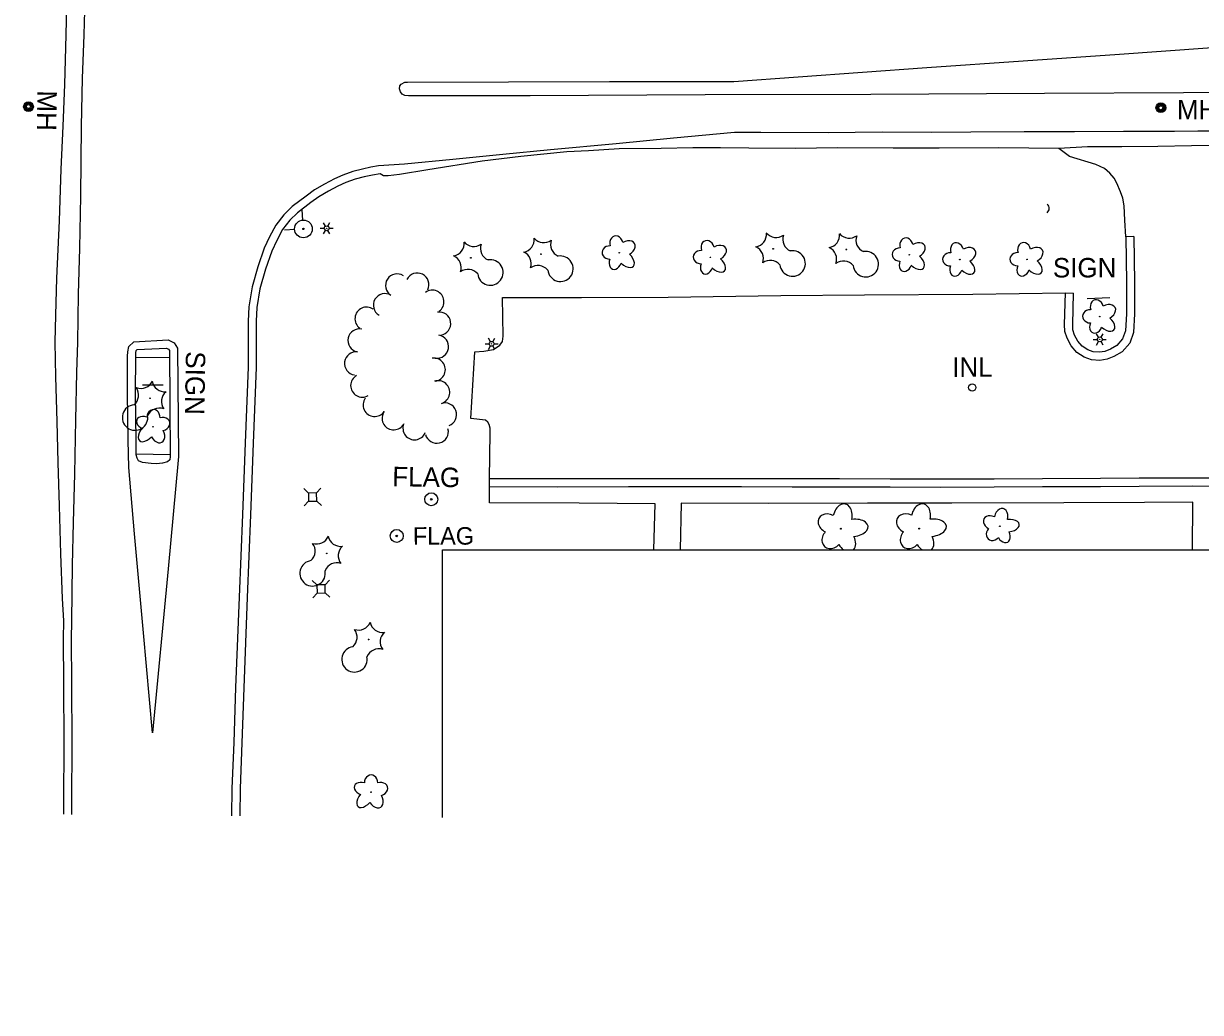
# Model space of a CAD drawing. Extents: x 588843 to 2552415, y 180129 to 269402.
# Drawn here: x 593182.4 to 593545.7, y 183684.7 to 183989.9 of the extents above; entities that cross this region are included whole.
import ezdxf

# ---------------------------------------------------------------- set-up
doc = ezdxf.new("R2010")
doc.units = 0
for name, color, linetype in [('Default', 7, 'Continuous'), ('E_BLD', 7, 'Continuous'), ('E_DRN', 7, 'Continuous'), ('E_DRN_Text', 7, 'Continuous'), ('E_DWY', 7, 'Continuous'), ('E_LAND_TreeLine_P', 7, 'Continuous'), ('E_LAND_Vegetation', 7, 'Continuous'), ('E_LTG', 7, 'Continuous'), ('E_MISCPROP', 7, 'Continuous'), ('E_MISCPROP_Text', 7, 'Continuous'), ('E_PATH_Sidewalk', 7, 'Continuous'), ('E_RDWY', 7, 'Continuous'), ('E_RDWY_C_and_G', 7, 'Continuous'), ('E_RDWY_Gravel', 7, 'Continuous'), ('E_SGN', 7, 'Continuous'), ('E_SGN_Text', 7, 'Continuous'), ('E_UTL_AG_Bold', 7, 'Continuous'), ('E_UTL_MH', 7, 'Continuous'), ('E_UTL_MH_Text', 7, 'Continuous'), ('E_UTL_WHydrant', 7, 'Continuous')]:
    doc.layers.add(name, color=color, linetype=linetype)

# ---------------------------------------------------------------- blocks, each defined once
blk = doc.blocks.new('CULV2')
at = {"layer": 'E_DRN'}
blk.add_arc((19.7, 14.8), 24.6, 216.8699, 323.1301, dxfattribs=at)
blk = doc.blocks.new('MHO')
at = {"layer": 'Default'}
for centre, radius in [((0.08, -0.12), 3), ((0.08, -0.12), 2.43), ((0.07, -0.15), 1.94), ((0.02, -0.16), 1.21)]:
    blk.add_circle(centre, radius, dxfattribs=at)
blk = doc.blocks.new('MHT')
at = {"layer": 'E_UTL_MH_Text'}
blk.add_text('MH', height=12, dxfattribs=at).set_placement((-9.81, -6))
blk = doc.blocks.new('LPOL')
at = {"layer": 'Default'}
for p, q in [((-4, 0), (-1.5, 0)), ((-0.75, 1.3), (-2, 3.46)), ((0.75, 1.3), (2, 3.46)), ((1.5, 0), (4, 0)), ((-2, -3.46), (-0.75, -1.3)), ((2, -3.46), (0.75, -1.3))]:
    blk.add_line(p, q, dxfattribs=at)
for radius in [1.5, 1.5, 1.5, 0.125]:
    blk.add_circle((0, 0), radius, dxfattribs=at)
blk = doc.blocks.new('SIGN')
at = {"layer": 'Default'}
blk.add_text('SIGN', height=12, dxfattribs=at).set_placement((-18.55, -6))
blk = doc.blocks.new('DTRE')
at = {"layer": 'Default'}
blk.add_circle((-0.18, 0), 0.183, dxfattribs=at)
for centre, major_axis, ratio in [((-1.87, 5.32), (1.36, -4.98), 0.782863), ((4.06, 2.74), (-5.27, -2.93), 0.691916), ((-5.87, 0.15), (4.93, -0.12), 0.832022), ((-2.49, -5.24), (1.8, 4.86), 0.716896), ((3.54, -3.71), (-5.01, 4.58), 0.560249)]:
    blk.add_ellipse(centre, major_axis=major_axis, ratio=ratio, start_param=1.570796, end_param=4.712389, dxfattribs=at)
blk = doc.blocks.new('INLT_15')
at = {"layer": 'E_DRN_Text'}
blk.add_text('INL', height=12, dxfattribs=at).set_placement((-11.03, -6))
blk = doc.blocks.new('CTRE')
at = {"layer": 'Default'}
blk.add_circle((0, 0), 0.223, dxfattribs=at)
for centre, start, end in [((-11.97, 8.96), 280.2067, 5.97162), ((1.81, 14.92), 220.21132, 305.97623), ((13.83, 5.89), 160.21133, 245.97624), ((-13.83, -5.9), 340.21132, 65.97623), ((-1.81, -14.93), 40.21133, 125.97624), ((12.03, -9.04), 185.92721, 100.25111)]:
    blk.add_arc(centre, 7.87, start, end, dxfattribs=at)
blk = doc.blocks.new('FPOL')
at = {"layer": 'Default'}
for radius in [4, 0.5]:
    blk.add_circle((0, 0), radius, dxfattribs=at)
blk.add_text('FLAG', height=10.8, dxfattribs=at).set_placement((10, -5.4))
blk = doc.blocks.new('PED')
at = {"layer": 'Default'}
for p, q in [((-2.5, 2.5), (-5.33, 5.33)), ((2.5, 2.5), (5.33, 5.33)), ((-2.5, -2.5), (-5.33, -5.33)), ((2.5, -2.5), (5.33, -5.33))]:
    blk.add_line(p, q, dxfattribs=at)
blk.add_lwpolyline([(-2.5, -2.5), (2.5, -2.5), (2.5, 2.5), (-2.5, 2.5)], close=True, dxfattribs=at)
blk = doc.blocks.new('HYD')
at = {"layer": 'Default'}
for p, q in [((-3.84, 3.84), (-8.32, 8.32)), ((3.84, 3.84), (8.32, 8.32))]:
    blk.add_line(p, q, dxfattribs=at)
for radius in [5.48, 0.42]:
    blk.add_circle((0, 0), radius, dxfattribs=at)
blk = doc.blocks.new('U226')
at = {"layer": 'E_LAND_Vegetation'}
blk.add_circle((-0.07, -0.06), 0.128, dxfattribs=at)
for centre, major_axis, ratio, start_param, end_param in [((0.44, 3.43), (-0.88, -4.13), 0.691916, 1.570796, 4.712389), ((-3.65, 1.5), (3.25, -1.58), 0.782863, 1.570796, 4.712389), ((3.6, 0.19), (-4.72, -0.53), 0.560249, 1.570796, 4.712389), ((-2.77, -2.99), (2.34, 2.54), 0.832022, 1.570796, 4.712389), ((1.63, -3.7), (-1.73, 3.19), 0.716896, 3.347395, 4.712389), ((1.63, -3.7), (-1.73, 3.19), 0.716896, 1.570796, 2.193635)]:
    blk.add_ellipse(centre, major_axis=major_axis, ratio=ratio, start_param=start_param, end_param=end_param, dxfattribs=at)
blk = doc.blocks.new('U227')
at = {"layer": 'E_LAND_Vegetation'}
blk.add_circle((-0.07, -0.06), 0.128, dxfattribs=at)
for centre, major_axis, ratio, start_param, end_param in [((0.44, 3.43), (-0.88, -4.13), 0.691916, 1.570796, 4.712389), ((-3.65, 1.5), (3.25, -1.58), 0.782863, 1.570796, 4.712389), ((3.6, 0.19), (-4.72, -0.53), 0.560249, 1.570796, 4.712389), ((-2.77, -2.99), (2.34, 2.54), 0.832022, 1.570796, 4.712389), ((1.63, -3.7), (-1.73, 3.19), 0.716896, 3.327968, 4.712389), ((1.63, -3.7), (-1.73, 3.19), 0.716896, 1.570796, 2.213062)]:
    blk.add_ellipse(centre, major_axis=major_axis, ratio=ratio, start_param=start_param, end_param=end_param, dxfattribs=at)

msp = doc.modelspace()

# ---------------------------------------------------------------- linework, layer by layer
at = {"layer": 'E_BLD'}
msp.add_lwpolyline([(593311.69, 183744.82), (593311.69, 183827.47), (593762.9, 183827.49), (593762.91, 183586.04), (593741.5, 183586.04)], dxfattribs=at)
at = {"layer": 'E_DRN'}
msp.add_circle((593475.22, 183877.56), 1.1, dxfattribs=at)
at = {"layer": 'E_DWY'}
for points in [[(593525.14, 183924.12), (593522.64, 183924.09), (593522.38, 183929.25), (593522.16, 183933.64), (593521.74, 183936.04), (593521, 183937.98), (593519.91, 183940.59), (593519.02, 183942.19), (593517.74, 183943.67), (593516.07, 183945.14), (593513.36, 183946.43), (593505.23, 183948.82), (593501.95, 183951.36)], [(593525.14, 183924.12), (593525.34, 183909.97), (593525.3, 183900.28), (593525.05, 183894.55), (593523.85, 183891.26), (593521.51, 183888.57), (593518.98, 183887.11), (593516.83, 183886.28), (593514.62, 183885.91), (593512.03, 183886.13), (593509.74, 183886.94), (593507.52, 183888.4), (593505.73, 183890.41), (593504.51, 183892.77), (593503.85, 183894.87), (593503.73, 183896.99), (593504, 183906.77)], [(593522.64, 183924.09), (593522.84, 183909.95), (593522.8, 183900.34), (593522.57, 183895.05), (593521.66, 183892.55), (593519.89, 183890.52), (593517.9, 183889.37), (593516.17, 183888.71), (593514.52, 183888.43), (593512.56, 183888.59), (593510.86, 183889.19), (593509.16, 183890.31), (593507.8, 183891.84), (593506.83, 183893.72), (593506.32, 183895.33), (593506.23, 183897.03), (593506.5, 183906.7)], [(593326.18, 183846.89), (593326.19, 183849.39), (593326.36, 183863.54), (593326.38, 183864.99), (593326.13, 183866.15), (593325.67, 183866.91), (593325.02, 183867.46), (593320.48, 183868.04), (593321.68, 183888.6), (593324.48, 183888.76), (593327.4, 183889.27), (593329.41, 183890.68), (593330.24, 183891.79), (593330.4, 183893.46), (593330.21, 183905.3), (593354.56, 183905.37), (593381.39, 183905.45), (593416.17, 183905.97), (593441.95, 183906.12), (593475.38, 183906.37), (593504, 183906.77), (593506.5, 183906.7)], [(593556.27, 183849.54), (593543.1, 183849.6), (593526.78, 183849.54), (593514.84, 183849.43), (593496.95, 183849.36), (593481.99, 183849.32), (593465.52, 183849.23), (593449.93, 183849.3), (593434.27, 183849.34), (593419.65, 183849.33), (593403.99, 183849.37), (593388.39, 183849.38), (593369.12, 183849.39), (593347.23, 183849.35), (593326.19, 183849.39)], [(593556.25, 183847.04), (593543.1, 183847.1), (593526.8, 183847.04), (593514.86, 183846.93), (593496.96, 183846.86), (593482, 183846.82), (593465.52, 183846.73), (593449.92, 183846.8), (593434.27, 183846.84), (593419.64, 183846.83), (593403.99, 183846.87), (593388.39, 183846.88), (593369.12, 183846.89), (593347.23, 183846.85), (593326.18, 183846.89)]]:
    msp.add_lwpolyline(points, dxfattribs=at)
at = {"layer": 'E_LAND_TreeLine_P'}
for centre, start, end in [((593297.68, 183909.06), 57.0931, 237.0931), ((593303.92, 183909.31), 333.4308, 153.4308), ((593293.92, 183902.96), 59.343, 239.343), ((593308.57, 183904.02), 306.3708, 126.3708), ((593288.25, 183898.8), 54.4977, 234.4977), ((593310.66, 183897.27), 278.6061, 98.6061), ((593286.06, 183892.09), 77.8247, 257.8247), ((593310.01, 183890.18), 261.3734, 81.3734), ((593285.02, 183885), 82.3066, 262.3066), ((593308.99, 183883.09), 277.1855, 97.1855), ((593286.92, 183878.18), 120.1041, 300.1041), ((593310.34, 183876.08), 288.7245, 108.7245), ((593290.76, 183872.2), 144.8661, 324.8661), ((593296.62, 183868.08), 144.8661, 324.8661), ((593312.47, 183869.21), 290.1869, 110.1869), ((593303.05, 183864.99), 157.6347, 337.6347), ((593309.92, 183863.94), 194.3143, 14.3143)]:
    msp.add_arc(centre, 3.58, start, end, dxfattribs=at)
at = {"layer": 'E_MISCPROP'}
for radius in [2, 0.25]:
    msp.add_circle((593308.23, 183843.07), radius, dxfattribs=at)
at = {"layer": 'E_PATH_Sidewalk'}
for points in [[(593227.4, 183886.87), (593217, 183886.7)], [(593217.18, 183857.05), (593227.65, 183856.87)], [(593376.96, 183827.47), (593377.3, 183841.68), (593353.91, 183841.85), (593326.21, 183841.95), (593326.18, 183846.89)], [(593543.2, 183827.48), (593543.35, 183842.14), (593528.4, 183842.1), (593503.49, 183841.92), (593468.93, 183841.85), (593442.87, 183841.9), (593412.31, 183841.79), (593385.38, 183841.91), (593385.06, 183827.47)]]:
    msp.add_lwpolyline(points, dxfattribs=at)
at = {"layer": 'E_RDWY'}
for points in [[(593197.27, 183805.54), (593197.44, 183822.71), (593197.76, 183835.89), (593198.18, 183850.92), (593198.49, 183867.63), (593198.81, 183882.18), (593199.13, 183891.59), (593199.38, 183906.39), (593199.77, 183920.52), (593200.02, 183936.64), (593200.27, 183958.27), (593200.61, 183972.92), (593201.11, 183986.41), (593201.34, 183997.65), (593201.39, 184009.18), (593201.22, 184023.93), (593201.2, 184036.88), (593201.27, 184052.35), (593201.19, 184071.31), (593201.18, 184086.47), (593201.23, 184103.49), (593201.26, 184118.09), (593201.12, 184132.26)], [(593560.84, 183956.7), (593544.88, 183956.67), (593537.66, 183956.6), (593521.95, 183956.59), (593506.76, 183956.47), (593491.26, 183956.43), (593474.78, 183956.38), (593462.53, 183956.3), (593447.42, 183956.36), (593430.78, 183956.2), (593410, 183956.22), (593401.82, 183956.23), (593383.04, 183954.47), (593365.34, 183952.82), (593345.01, 183950.9), (593330.28, 183949.44), (593314.85, 183947.91), (593299.99, 183946.48), (593291.95, 183945.99)]]:
    msp.add_lwpolyline(points, dxfattribs=at)
msp.add_lwpolyline([(593580.31, 183968.57), (593540.41, 183968.56), (593497.54, 183968.29), (593443.92, 183968.02), (593392.78, 183967.93), (593338.72, 183967.57), (593301.17, 183967.6), (593300.04, 183967.74), (593299.23, 183968.15), (593298.73, 183968.78), (593298.42, 183969.78), (593298.56, 183970.72), (593298.97, 183971.17), (593300.1, 183971.8), (593300.87, 183971.8), (593363.29, 183971.98), (593401.6, 183972.04), (593461.19, 183976.3), (593520.65, 183980.47), (593575.01, 183984.34), (593580.02, 183984.36), (593580.31, 183968.57)], close=True, dxfattribs=at)
at = {"layer": 'E_RDWY_C_and_G'}
for points in [[(593291.95, 183945.99), (593289.61, 183945.53), (593287, 183944.99), (593283.98, 183944.26), (593280.88, 183943.12), (593278.32, 183942), (593275.29, 183940.37), (593272.2, 183938.54), (593269.57, 183936.64), (593265.32, 183933.4), (593262.7, 183930.89), (593260.23, 183927.67), (593258.28, 183924.07), (593256.63, 183920.55), (593254.71, 183914.8), (593252.91, 183908.61), (593251.88, 183902.46), (593251.69, 183898.06), (593251.66, 183883.84), (593250.79, 183860.5), (593249.94, 183838.38), (593248.93, 183812.85), (593247.83, 183784.97), (593247.27, 183767.98), (593246.69, 183753.82), (593246.6, 183745.38)], [(593292.43, 183943.54), (593290.11, 183943.08), (593287.55, 183942.55), (593284.71, 183941.87), (593281.82, 183940.8), (593279.42, 183939.75), (593276.52, 183938.19), (593273.57, 183936.45), (593271.06, 183934.63), (593266.95, 183931.5), (593264.57, 183929.21), (593262.34, 183926.31), (593260.52, 183922.94), (593258.96, 183919.62), (593257.1, 183914.06), (593255.35, 183908.06), (593254.37, 183902.21), (593254.19, 183898), (593254.16, 183883.79), (593253.29, 183860.41), (593252.44, 183838.28), (593251.43, 183812.75), (593250.33, 183784.88), (593249.77, 183767.89), (593249.19, 183753.76), (593249.1, 183745.36)], [(593214.62, 183861.28), (593214.43, 183875.62), (593214.5, 183887.26), (593214.54, 183888.58), (593214.87, 183890.18), (593216.4, 183891.7), (593227.04, 183892.23), (593228.9, 183891.33), (593229.87, 183889.66), (593230.15, 183856.24), (593230.07, 183855.13)], [(593230.07, 183855.13), (593227.02, 183821.63), (593222.15, 183770.94), (593219.38, 183801.84), (593216.6, 183832.39), (593214.88, 183852.85), (593214.62, 183861.28)], [(593194.78, 183745.83), (593194.78, 183749.45), (593194.86, 183767.76), (593194.79, 183786.1), (593194.69, 183799.95), (593194.77, 183805.57)], [(593197.28, 183745.81), (593197.28, 183749.45), (593197.36, 183767.76), (593197.29, 183786.11), (593197.19, 183799.94), (593197.27, 183805.54)]]:
    msp.add_lwpolyline(points, dxfattribs=at)
msp.add_lwpolyline([(593217.12, 183861.32), (593216.93, 183875.63), (593217, 183887.21), (593217.03, 183888.29), (593217.17, 183888.94), (593217.48, 183889.25), (593226.53, 183889.7), (593227.12, 183889.41), (593227.38, 183888.97), (593227.65, 183856.32), (593227.57, 183855.21), (593226.84, 183854.62), (593225.24, 183854.19), (593223.41, 183854.04), (593221.71, 183854.16), (593219.13, 183854.42), (593217.9, 183854.92), (593217.44, 183855.77), (593217.18, 183856.75), (593217.12, 183859.9), (593217.12, 183861.32)], close=True, dxfattribs=at)
at = {"layer": 'E_RDWY_Gravel'}
for points in [[(593194.77, 183805.57), (593194.35, 183812.41), (593193.9, 183826.2), (593193.45, 183841.04), (593193.06, 183854.45), (593192.71, 183867.11), (593192.35, 183880.86), (593192.17, 183891.54), (593192.33, 183899.87), (593192.66, 183911.31), (593193.44, 183929), (593194.02, 183944.96), (593194.64, 183958.27), (593195.06, 183971.06), (593195.42, 183982.48), (593195.95, 184002.85)], [(593556.35, 183952.26), (593542.93, 183952.11), (593532.52, 183951.95), (593521.43, 183951.81), (593510.77, 183951.81), (593501.95, 183951.36), (593483.46, 183951.49), (593465, 183951.44), (593450.81, 183951.42), (593433.71, 183951.49), (593420.53, 183951.37), (593406.3, 183951.41), (593397.48, 183951.57), (593389.02, 183951.53), (593379.22, 183951.32), (593366.25, 183951.19), (593356.75, 183950.64), (593350.07, 183950.28), (593335.86, 183948.85), (593323.96, 183947.4), (593307.21, 183944.79), (593298.39, 183943.28), (593294.93, 183942.91), (593293.51, 183942.92), (593292.41, 183943.53)]]:
    msp.add_lwpolyline(points, dxfattribs=at)
at = {"layer": 'E_SGN'}
for points in [[(593517.66, 183905.28), (593510.71, 183904.92)], [(593219.09, 183878.4), (593225.48, 183878.44)]]:
    msp.add_lwpolyline(points, dxfattribs=at)

# ---------------------------------------------------------------- block references
at = {"layer": 'E_DRN', "xscale": 0.0663461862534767, "yscale": 0.0663461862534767, "rotation": 88.79921051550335}
msp.add_blockref('CULV2', (593498.31, 183931.49), dxfattribs=at)
at = {"layer": 'E_DRN_Text', "xscale": 0.5, "yscale": 0.5, "rotation": 0.06972781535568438}
msp.add_blockref('INLT_15', (593474.56, 183883.86), dxfattribs=at)
at = {"layer": 'E_LAND_Vegetation'}
for name, p, xscale, yscale, rotation in [('DTRE', (593366.35, 183919.16), 0.5, 0.5, 0.06972781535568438), ('CTRE', (593413.75, 183920.35), 0.5, 0.5, 0.06972781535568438), ('CTRE', (593436.35, 183920.14), 0.5, 0.5, 0.06972781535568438), ('CTRE', (593320.45, 183917.57), 0.5, 0.5, 0.06972781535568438), ('CTRE', (593342.08, 183918.74), 0.5, 0.5, 0.06972781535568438), ('DTRE', (593394.5, 183917.73), 0.5, 0.5, 0.06972781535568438), ('DTRE', (593455.89, 183918.53), 0.5, 0.5, 0.06972781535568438), ('DTRE', (593471.48, 183917.05), 0.5, 0.5, 0.06972781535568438), ('DTRE', (593492.24, 183917.09), 0.5, 0.5, 0.06972781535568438), ('DTRE', (593514.67, 183899.46), 0.5, 0.5, 0.06972781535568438), ('CTRE', (593221.41, 183874.24), 0.4999999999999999, 0.4999999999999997, -90.91214818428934), ('DTRE', (593222.33, 183865.37), 0.4999999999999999, 0.4999999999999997, -90.91214818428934), ('DTRE', (593483.79, 183834.81), 0.5, 0.5, 48.85235303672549), ('CTRE', (593275.95, 183826.36), 0.5, 0.5000000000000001, -88.48617554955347), ('CTRE', (593288.89, 183799.8), 0.5, 0.5000000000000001, -88.48617554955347), ('DTRE', (593289.65, 183752.58), 0.5, 0.5000000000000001, -88.48617554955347)]:
    msp.add_blockref(name, p, dxfattribs=dict(at, xscale=xscale, yscale=yscale, rotation=rotation))
for name, p in [('U226', (593434.75, 183834.04)), ('U227', (593458.92, 183834.07))]:
    msp.add_blockref(name, p, dxfattribs=at)
at = {"layer": 'E_LTG', "xscale": 0.5, "yscale": 0.5, "rotation": 0.06972781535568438}
for p in [(593275.95, 183926.71), (593326.85, 183891.04), (593514.6, 183892.41)]:
    msp.add_blockref('LPOL', p, dxfattribs=at)
at = {"layer": 'E_MISCPROP', "xscale": 0.5, "yscale": 0.5, "rotation": 0.06044340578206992}
msp.add_blockref('FPOL', (593297.56, 183831.75), dxfattribs=at)
at = {"layer": 'E_SGN_Text'}
for p, xscale, yscale, rotation in [((593509.39, 183914.54), 0.5, 0.5, 0.06972781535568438), ((593235.34, 183879.46), 0.4999999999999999, 0.4999999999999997, -90.91214818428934)]:
    msp.add_blockref('SIGN', p, dxfattribs=dict(at, xscale=xscale, yscale=yscale, rotation=rotation))
at = {"layer": 'E_UTL_AG_Bold', "xscale": 0.5, "yscale": 0.5000000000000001, "rotation": -88.48617554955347}
for p in [(593271.59, 183843.75), (593274.21, 183815.4)]:
    msp.add_blockref('PED', p, dxfattribs=at)
at = {"layer": 'E_UTL_MH'}
for p, xscale, yscale, rotation in [((593183.95, 183964.27), 0.4999999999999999, 0.4999999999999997, -90.91214818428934), ((593533.41, 183963.99), 0.5, 0.5, 0.06972781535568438)]:
    msp.add_blockref('MHO', p, dxfattribs=dict(at, xscale=xscale, yscale=yscale, rotation=rotation))
at = {"layer": 'E_UTL_MH_Text'}
for p, xscale, yscale, rotation in [((593189.58, 183964.35), 0.4999999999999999, 0.4999999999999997, -90.91214818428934), ((593543.31, 183963.29), 0.5, 0.5, 0.06972781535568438)]:
    msp.add_blockref('MHT', p, dxfattribs=dict(at, xscale=xscale, yscale=yscale, rotation=rotation))
at = {"layer": 'E_UTL_WHydrant', "xscale": 0.5, "yscale": 0.5, "rotation": 48.85235303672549}
msp.add_blockref('HYD', (593268.77, 183926.5), dxfattribs=at)

# ---------------------------------------------------------------- texts
at = {"layer": 'E_MISCPROP_Text'}
msp.add_text('FLAG', height=6, rotation=359.1008, dxfattribs=at).set_placement((593296.15, 183847.11))

doc.saveas('drawing.dxf')
